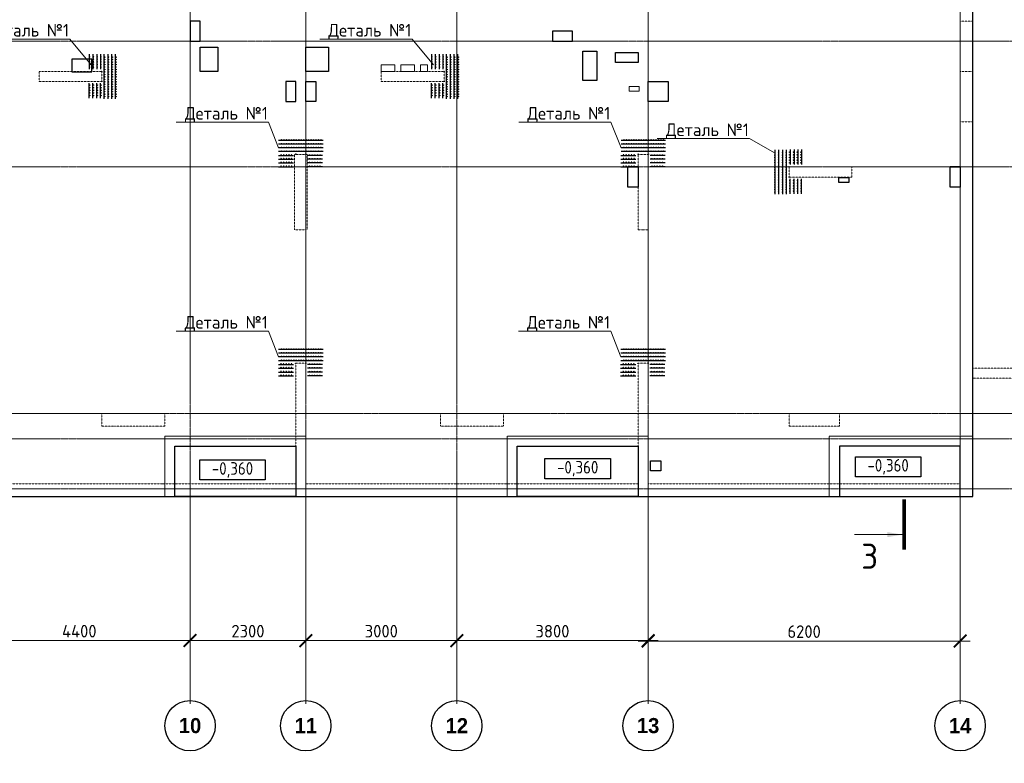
# Model space of a CAD drawing. Header units: millimetres. Extents: x 448962 to 1592680, y -326645 to -197113.
# Tile 385 of 398: x 930655 to 950216, y -277523 to -262745. Entities that reach past the tile are written whole.
import ezdxf
from ezdxf import colors
from ezdxf.entities.mleader import LeaderData, LeaderLine
from ezdxf.math import Vec2, Vec3

# ---------------------------------------------------------------- set-up
doc = ezdxf.new("R2010")
doc.units = ezdxf.units.MM
for name, pattern in [('01 Штриховая _4 мм_', [6, 3.5, -2.5]), ('______5', [1100, 800, -100, 100, -100]), ('HIDDEN2', [4.7625, 3.175, -1.5875]), ('осевая', [50.8, 31.75, -6.35, 6.35, -6.35])]:
    doc.linetypes.add(name, pattern=pattern)
for name, color, linetype, lineweight in [('ВК__отв в полу 1-2 эт', 6, 'Continuous', 25), ('Оси', 40, '______5', 18), ('осн.сетка', 4, 'Continuous', 60), ('Перекрытие ж_бетон', 1, 'Continuous', 30), ('подоснова', 151, 'Continuous', 5), ('размер', 1, 'Continuous', 25), ('РАЗМЕРЫ', 1, 'Continuous', 9), ('СТЕНЫ', 3, 'Continuous', 30), ('Текст_ общее', 7, 'Continuous', 25), ('Узлы', 7, 'Continuous', 0)]:
    doc.layers.add(name, color=color, linetype=linetype, lineweight=lineweight)
doc.styles.add('Century Gothic', font='GOTHIC.TTF')
doc.styles.add('GOST Common_1', font='GOST_Common.ttf', dxfattribs={"width": 0.9, "height": 250})
doc.styles.add('GOST-2.304_Type-B', font='GOST_Common.ttf')
doc.styles.add('ГОСТ', font='GOST_Common.ttf')
doc.dimstyles.new('СПДС', dxfattribs={"dimscale": 100, "dimtxt": 2.5, "dimasz": 2.5, "dimexe": 1.25, "dimexo": 0, "dimtad": 1, "dimdec": 0, "dimtxsty": 'GOST-2.304_Type-B', "dimblk": 'ARCHTICK', "dimcen": 2.5, "dimdle": 2, "dimadec": 0, "dimazin": 2, "dimtfac": 0.75, "dimtdec": 0, "dimtmove": 1, "dimatfit": 3, "dimfxl": 1, "dimtolj": 1, "dimarcsym": 1})

# ---------------------------------------------------------------- blocks, each defined once
blk = doc.blocks.new('NSY101')
at = {"color": 0, "linetype": 'ByBlock', "lineweight": -2}
blk.add_circle((0, 0), 50, dxfattribs=at)
blk = doc.blocks.new('_ArchTick')
at = {"color": 0, "linetype": 'ByBlock', "const_width": 0.15}
blk.add_lwpolyline([(-0.5, -0.5), (0.5, 0.5)], dxfattribs=at)
blk = doc.blocks.new('*D1020')
at = {"layer": 'DEFPOINTS', "color": 0, "transparency": 16777216}
for p in [(554742, -230030), (554742, -230213), (550342, -230310)]:
    blk.add_point(p, dxfattribs=at)
at = {"layer": 'РАЗМЕРЫ', "color": 0, "lineweight": -2, "transparency": 16777216}
for p, q in [((550142, -230030), (554942, -230030)), ((550342, -230310), (550342, -229905)), ((554742, -230213), (554742, -229905))]:
    blk.add_line(p, q, dxfattribs=at)
at = {"layer": 'РАЗМЕРЫ', "color": 0, "lineweight": -2, "transparency": 16777216, "xscale": 250, "yscale": 250, "zscale": 250, "rotation": 180}
blk.add_blockref('_ArchTick', (550342, -230030), dxfattribs=at)
at = {"layer": 'РАЗМЕРЫ', "color": 0, "lineweight": -2, "transparency": 16777216, "xscale": 250, "yscale": 250, "zscale": 250}
blk.add_blockref('_ArchTick', (554742, -230030), dxfattribs=at)
at = {"layer": 'РАЗМЕРЫ', "color": 0, "transparency": 16777216, "insert": (552542, -229843), "char_height": 250, "attachment_point": 5, "style": 'GOST-2.304_Type-B'}
blk.add_mtext('\\A1;4400', dxfattribs=at)
blk = doc.blocks.new('*D1021')
at = {"layer": 'DEFPOINTS', "color": 0, "transparency": 16777216}
for p in [(557042, -230030), (554742, -230213), (557042, -230266)]:
    blk.add_point(p, dxfattribs=at)
at = {"layer": 'РАЗМЕРЫ', "color": 0, "lineweight": -2, "transparency": 16777216}
for p, q in [((554542, -230030), (557242, -230030)), ((554742, -230213), (554742, -229905)), ((557042, -230266), (557042, -229905))]:
    blk.add_line(p, q, dxfattribs=at)
at = {"layer": 'РАЗМЕРЫ', "color": 0, "lineweight": -2, "transparency": 16777216, "xscale": 250, "yscale": 250, "zscale": 250, "rotation": 180}
blk.add_blockref('_ArchTick', (554742, -230030), dxfattribs=at)
at = {"layer": 'РАЗМЕРЫ', "color": 0, "lineweight": -2, "transparency": 16777216, "xscale": 250, "yscale": 250, "zscale": 250}
blk.add_blockref('_ArchTick', (557042, -230030), dxfattribs=at)
at = {"layer": 'РАЗМЕРЫ', "color": 0, "transparency": 16777216, "insert": (555892, -229843), "char_height": 250, "attachment_point": 5, "style": 'GOST-2.304_Type-B'}
blk.add_mtext('\\A1;2300', dxfattribs=at)
blk = doc.blocks.new('*D1022')
at = {"layer": 'DEFPOINTS', "color": 0, "transparency": 16777216}
for p in [(560042, -230031), (557042, -230266), (560042, -230283)]:
    blk.add_point(p, dxfattribs=at)
at = {"layer": 'РАЗМЕРЫ', "color": 0, "lineweight": -2, "transparency": 16777216}
for p, q in [((556842, -230031), (560242, -230031)), ((557042, -230266), (557042, -229906)), ((560042, -230283), (560042, -229906))]:
    blk.add_line(p, q, dxfattribs=at)
at = {"layer": 'РАЗМЕРЫ', "color": 0, "lineweight": -2, "transparency": 16777216, "xscale": 250, "yscale": 250, "zscale": 250, "rotation": 180}
blk.add_blockref('_ArchTick', (557042, -230031), dxfattribs=at)
at = {"layer": 'РАЗМЕРЫ', "color": 0, "lineweight": -2, "transparency": 16777216, "xscale": 250, "yscale": 250, "zscale": 250}
blk.add_blockref('_ArchTick', (560042, -230031), dxfattribs=at)
at = {"layer": 'РАЗМЕРЫ', "color": 0, "transparency": 16777216, "insert": (558542, -229843), "char_height": 250, "attachment_point": 5, "style": 'GOST-2.304_Type-B'}
blk.add_mtext('\\A1;3000', dxfattribs=at)
blk = doc.blocks.new('*D1023')
at = {"layer": 'DEFPOINTS', "color": 0, "transparency": 16777216}
for p in [(563842, -230031), (560042, -230283), (563842, -230489)]:
    blk.add_point(p, dxfattribs=at)
at = {"layer": 'РАЗМЕРЫ', "color": 0, "lineweight": -2, "transparency": 16777216}
for p, q in [((559842, -230031), (564042, -230031)), ((560042, -230283), (560042, -229906)), ((563842, -230489), (563842, -229906))]:
    blk.add_line(p, q, dxfattribs=at)
at = {"layer": 'РАЗМЕРЫ', "color": 0, "lineweight": -2, "transparency": 16777216, "xscale": 250, "yscale": 250, "zscale": 250, "rotation": 180}
blk.add_blockref('_ArchTick', (560042, -230031), dxfattribs=at)
at = {"layer": 'РАЗМЕРЫ', "color": 0, "lineweight": -2, "transparency": 16777216, "xscale": 250, "yscale": 250, "zscale": 250}
blk.add_blockref('_ArchTick', (563842, -230031), dxfattribs=at)
at = {"layer": 'РАЗМЕРЫ', "color": 0, "transparency": 16777216, "insert": (561942, -229844), "char_height": 250, "attachment_point": 5, "style": 'GOST-2.304_Type-B'}
blk.add_mtext('\\A1;3800', dxfattribs=at)
blk = doc.blocks.new('*D1008')
at = {"layer": 'DEFPOINTS', "color": 0, "transparency": 16777216}
for p in [(570042, -230040), (570042, -230268), (563842, -230489)]:
    blk.add_point(p, dxfattribs=at)
at = {"layer": 'РАЗМЕРЫ', "color": 0, "lineweight": -2, "transparency": 16777216}
for p, q in [((563842, -230489), (563842, -229915)), ((570042, -230268), (570042, -229915)), ((563642, -230040), (570242, -230040))]:
    blk.add_line(p, q, dxfattribs=at)
at = {"layer": 'РАЗМЕРЫ', "color": 0, "lineweight": -2, "transparency": 16777216, "xscale": 250, "yscale": 250, "zscale": 250, "rotation": 180}
blk.add_blockref('_ArchTick', (563842, -230040), dxfattribs=at)
at = {"layer": 'РАЗМЕРЫ', "color": 0, "lineweight": -2, "transparency": 16777216, "xscale": 250, "yscale": 250, "zscale": 250}
blk.add_blockref('_ArchTick', (570042, -230040), dxfattribs=at)
at = {"layer": 'РАЗМЕРЫ', "color": 0, "transparency": 16777216, "insert": (566942, -229852), "char_height": 250, "attachment_point": 5, "style": 'GOST-2.304_Type-B'}
blk.add_mtext('\\A1;6200', dxfattribs=at)
blk = doc.blocks.new('стены  тп')
at = {"layer": 'СТЕНЫ', "color": 251, "linetype": '01 Штриховая _4 мм_', "lineweight": 0, "true_color": 0x636466}
for p, q in [((589512, -329226, 3100), (589762, -329226, 3100)), ((589512, -329226, 3100), (589512, -329626, 3100)), ((589762, -330226, 3100), (589762, -329226, 3100)), ((589512, -329626, 3100), (589512, -329746, 3100)), ((589512, -329746, 3100), (589512, -330226, 3100)), ((572462, -330226, 3100), (571212, -330226, 3100)), ((571212, -330226, 3100), (571212, -330426, 3100)), ((572462, -330426, 3100), (572462, -330226, 3100)), ((579262, -330226, 3100), (578012, -330226, 3100)), ((578012, -330226, 3100), (578012, -330426, 3100)), ((579262, -330426, 3100), (579262, -330226, 3100)), ((589762, -330226, 3100), (589512, -330226, 3100)), ((571212, -330426, 3100), (572462, -330426, 3100)), ((578012, -330426, 3100), (579262, -330426, 3100)), ((589512, -331226, 3100), (589512, -338426, 3100)), ((589512, -331226, 3100), (589762, -331226, 3100)), ((589762, -336626, 3100), (589762, -331226, 3100)), ((576537, -331876, 3100), (576287, -331876, 3100)), ((576287, -331876, 3100), (576287, -331876, 3100)), ((576287, -331876, 3100), (576287, -331996, 3100)), ((576537, -331996, 3100), (576537, -331876, 3100)), ((583112, -331876, 3100), (583112, -331996, 3100)), ((583192, -331876, 3100), (583112, -331876, 3100)), ((583312, -331876, 3100), (583192, -331876, 3100)), ((583312, -333376, 3100), (583312, -331876, 3100)), ((576287, -331996, 3100), (576287, -333376, 3100)), ((576537, -333376, 3100), (576537, -331996, 3100)), ((583112, -331996, 3100), (583112, -333376, 3100)), ((587362, -332126, 3100), (586112, -332126, 3100)), ((586112, -332126, 3100), (586112, -332326, 3100)), ((587362, -332326, 3100), (587362, -332126, 3100)), ((586112, -332326, 3100), (587362, -332326, 3100)), ((576287, -333376, 3100), (576512, -333376, 3100)), ((576512, -333376, 3100), (576537, -333376, 3100)), ((583112, -333376, 3100), (583192, -333376, 3100)), ((583192, -333376, 3100), (583312, -333376, 3100)), ((583312, -333376, 3100), (583312, -333376, 3100)), ((576512, -336026, 3100), (576312, -336026, 3100)), ((576312, -336026, 3100), (576312, -336146, 3100)), ((576512, -336146, 3100), (576512, -336026, 3100)), ((583192, -336026, 3100), (583112, -336026, 3100)), ((583112, -336026, 3100), (583112, -336146, 3100)), ((583312, -336026, 3100), (583192, -336026, 3100)), ((583312, -338426, 3100), (583312, -336026, 3100)), ((576312, -336146, 3100), (576312, -338426, 3100)), ((576512, -338426, 3100), (576512, -336146, 3100)), ((583112, -336146, 3100), (583112, -338426, 3100)), ((591292, -336126, 3100), (589762, -336126, 3100)), ((589762, -336326, 3100), (591492, -336326, 3100)), ((589762, -338676, 3100), (589762, -336626, 3100)), ((572713, -337026, 3100), (572463, -337026, 3100)), ((572463, -337026, 3100), (572463, -337276, 3100)), ((572833, -337026, 3100), (572713, -337026, 3100)), ((573713, -337026, 3100), (572833, -337026, 3100)), ((573713, -337276, 3100), (573713, -337026, 3100)), ((579312, -337026, 3100), (579187, -337026, 3100)), ((579187, -337026, 3100), (579187, -337276, 3100)), ((580192, -337026, 3100), (579312, -337026, 3100)), ((580312, -337026, 3100), (580192, -337026, 3100)), ((580437, -337026, 3100), (580312, -337026, 3100)), ((580437, -337276, 3100), (580437, -337026, 3100)), ((587112, -337026, 3100), (586112, -337026, 3100)), ((586112, -337026, 3100), (586112, -337276, 3100)), ((587112, -337276, 3100), (587112, -337026, 3100)), ((572463, -337276, 3100), (572713, -337276, 3100)), ((572713, -337276, 3100), (573543, -337276, 3100)), ((573543, -337276, 3100), (573663, -337276, 3100)), ((573663, -337276, 3100), (573713, -337276, 3100)), ((579187, -337276, 3100), (579312, -337276, 3100)), ((579312, -337276, 3100), (580192, -337276, 3100)), ((580192, -337276, 3100), (580312, -337276, 3100)), ((580312, -337276, 3100), (580437, -337276, 3100)), ((586112, -337276, 3100), (587112, -337276, 3100)), ((573542, -338426, 3100), (569812, -338426, 3100)), ((573662, -338426, 3100), (573542, -338426, 3100)), ((576312, -338426, 3100), (573662, -338426, 3100)), ((578212, -338426, 3100), (576512, -338426, 3100)), ((578332, -338426, 3100), (578212, -338426, 3100)), ((580192, -338426, 3100), (578332, -338426, 3100)), ((580312, -338426, 3100), (580192, -338426, 3100)), ((583112, -338426, 3100), (580312, -338426, 3100)), ((587602, -338426, 3100), (583312, -338426, 3100)), ((587852, -338426, 3100), (587602, -338426, 3100)), ((589512, -338426, 3100), (587852, -338426, 3100)), ((564162, -338676, 3100), (589512, -338676, 3100)), ((589512, -338676, 3100), (589762, -338676, 3100))]:
    blk.add_line(p, q, dxfattribs=at)
blk = doc.blocks.new('кр1')
at = {"layer": 'осн.сетка', "color": 3, "lineweight": 25, "ltscale": 100}
blk.add_lwpolyline([(706362, 64836), (707628, 64836)], dxfattribs=at)
at = {"layer": 'размер', "lineweight": 25, "ltscale": 2}
for centre in [(706424, 64825), (706494, 64825), (706564, 64825), (706634, 64825), (706704, 64825), (706774, 64825), (706844, 64825), (706914, 64825), (706984, 64825), (707054, 64825), (707124, 64825), (707194, 64825), (707264, 64825), (707334, 64825), (707404, 64825), (707474, 64825), (707544, 64825)]:
    blk.add_circle(centre, 9, dxfattribs=at)
blk = doc.blocks.new('КР3')
at = {"layer": 'осн.сетка', "color": 3, "lineweight": 25, "ltscale": 100}
blk.add_lwpolyline([(201777, 10163), (202177, 10163)], dxfattribs=at)
at = {"layer": 'размер', "lineweight": 25, "ltscale": 2}
for centre in [(201847, 10152), (201917, 10152), (201987, 10152), (202057, 10152), (202127, 10152)]:
    blk.add_circle(centre, 9, dxfattribs=at)
blk = doc.blocks.new('деталь1')
at = {"layer": 'РАЗМЕРЫ', "color": 0, "xscale": 2.8, "yscale": 2.8, "zscale": 2.8, "rotation": 270}
for p in [(87255, 2000604), (87555, 2000604), (87855, 2000604), (88155, 2000604)]:
    blk.add_blockref('кр1', p, dxfattribs=at)
at = {"layer": 'РАЗМЕРЫ', "color": 1, "yscale": 3, "zscale": 3, "rotation": 270}
for p, xscale in [((239506, 628081), 3), ((239806, 628081), 3), ((240106, 628081), 3), ((240406, 628081), 3), ((239506, -586096), -3), ((239806, -586096), -3), ((240106, -586096), -3), ((240406, -586096), -3)]:
    blk.add_blockref('КР3', p, dxfattribs=dict(at, xscale=xscale))
blk = doc.blocks.new('деталь 1')
at = {"layer": 'DEFPOINTS', "color": 1}
for centre, radius in [((264219, 22163), 17.2), ((264219, 21363), 15.3)]:
    blk.add_circle(centre, radius, dxfattribs=at)
at = {"layer": 'РАЗМЕРЫ', "color": 1}
blk.add_blockref('деталь1', (-5676, 745), dxfattribs=at)
blk = doc.blocks.new('_None')
blk = doc.blocks.new('отверстия новые')
at = {"layer": 'ВК__отв в полу 1-2 эт', "color": 5, "lineweight": 30}
for points in [[(707094, -404140), (706894, -404140), (706894, -404540), (707094, -404540)], [(707094, -404140), (706894, -404140), (706894, -404540), (707094, -404540)], [(714094, -404340), (714094, -404540), (714494, -404540), (714494, -404340)], [(714094, -404340), (714094, -404540), (714494, -404540), (714494, -404340)], [(707094, -404660), (707444, -404660), (707444, -405140), (707094, -405140)], [(707094, -404660), (707444, -404660), (707444, -405140), (707094, -405140)], [(709194, -404660), (709644, -404660), (709644, -405140), (709194, -405140)], [(709194, -404660), (709644, -404660), (709644, -405140), (709194, -405140)], [(714974, -404740), (714974, -405320), (714694, -405320), (714694, -404740)], [(714974, -404740), (714974, -405320), (714694, -405320), (714694, -404740)], [(708794, -405740), (708994, -405740), (708994, -405340), (708794, -405340)], [(708794, -405740), (708994, -405740), (708994, -405340), (708794, -405340)], [(709394, -405740), (709194, -405740), (709194, -405340), (709394, -405340)], [(709394, -405740), (709194, -405740), (709194, -405340), (709394, -405340)], [(716394, -405340), (716394, -405740), (715994, -405740), (715994, -405340)], [(716394, -405340), (716394, -405740), (715994, -405740), (715994, -405340)]]:
    blk.add_lwpolyline(points, close=True, dxfattribs=at)
at = {"layer": 'ВК__отв в полу 1-2 эт', "color": 5, "lineweight": 30, "ltscale": 100}
for points in [[(715794, -407040), (715794, -407440), (715594, -407440), (715594, -407040)], [(715794, -407040), (715794, -407040), (715594, -407040), (715594, -407040)], [(715794, -407040), (715794, -407440), (715594, -407440), (715594, -407040)], [(715794, -407040), (715794, -407040), (715594, -407040), (715594, -407040)], [(722194, -407040), (722194, -407440), (721994, -407440), (721994, -407040)], [(722194, -407040), (722194, -407040), (721994, -407040), (721994, -407040)], [(722194, -407040), (722194, -407440), (721994, -407440), (721994, -407040)], [(722194, -407040), (722194, -407040), (721994, -407040), (721994, -407040)], [(716244, -412879), (716244, -413079), (716044, -413079), (716044, -412879)], [(716244, -412879), (716244, -413079), (716044, -413079), (716044, -412879)]]:
    blk.add_lwpolyline(points, close=True, dxfattribs=at)
blk = doc.blocks.new('отвестия ов')
at = {"color": 3, "lineweight": 30}
for points in [[(4391835, -1454879), (4391385, -1454879), (4391385, -1454679), (4391835, -1454679)], [(4391385, -1454679), (4391835, -1454679), (4391835, -1454879), (4391385, -1454879)], [(4380984, -1455063), (4380984, -1454813), (4380584, -1454813), (4380584, -1455063)], [(4380984, -1454813), (4380584, -1454813), (4380584, -1455063), (4380984, -1455063)], [(4395823, -1457163), (4396023, -1457163), (4396023, -1457263), (4395823, -1457263)], [(4396023, -1457163), (4396023, -1457263), (4395823, -1457263), (4395823, -1457163)]]:
    blk.add_lwpolyline(points, close=True, dxfattribs=at)
blk = doc.blocks.new('отвертия фон')
at = {"color": 4, "lineweight": 0}
blk.add_lwpolyline([(43437, 58447), (43635, 58447), (43634, 58350), (43436, 58350)], close=True, dxfattribs=at)
at = {"layer": 'Перекрытие ж_бетон', "color": 2, "lineweight": 0, "elevation": 520}
for points in [[(38511, 58875), (38781, 58875), (38781, 58745), (38511, 58745)], [(38901, 58875), (39171, 58875), (39171, 58745), (38901, 58745)], [(39291, 58875), (39431, 58875), (39431, 58745), (39291, 58745)]]:
    blk.add_lwpolyline(points, close=True, dxfattribs=at)
at = {"layer": 'РАЗМЕРЫ', "lineweight": 0}
blk.add_lwpolyline([(47800, 56635), (47600, 56635), (47600, 56535), (47800, 56535)], close=True, dxfattribs=at)
blk.add_blockref('отверстия новые', (-672182, 463885), dxfattribs=at)
at = {"layer": 'РАЗМЕРЫ', "color": 7, "lineweight": 0}
blk.add_blockref('отвестия ов', (-4348223, 1513799), dxfattribs=at)
blk = doc.blocks.new('оси плит')
at = {"layer": 'Оси', "color": 16, "linetype": 'осевая', "lineweight": 0, "transparency": 33554687}
for p, q in [((554742.3, -202894.1), (554742.3, -231285.8)), ((557042.3, -202894.1), (557042.3, -231285.8)), ((560042.3, -202894.1), (560042.3, -231285.8)), ((563842.3, -202894.1), (563842.3, -231285.8)), ((570041.9, -202894.1), (570042.3, -231285.8)), ((519570.9, -218117.4), (573160.2, -218117.4)), ((519570.9, -220617.4), (573160.2, -220617.4)), ((520148.3, -225517.4), (572494.8, -225517.4)), ((519570.9, -226017.4), (573160.2, -226017.4)), ((519570.9, -227017.4), (573160.2, -227017.4))]:
    blk.add_line(p, q, dxfattribs=at)
at = {"layer": 'Оси', "color": 16, "linetype": 'Continuous', "lineweight": 25, "transparency": 33554687, "xscale": 9.999999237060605, "yscale": 9.999999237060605, "zscale": 9.999999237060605}
for p in [(554741.7, -231721.6), (557041.7, -231721.6), (560041.7, -231721.6), (563841.7, -231721.6), (570041.7, -231721.6)]:
    blk.add_blockref('NSY101', p, dxfattribs=at)
at = {"layer": 'Оси', "color": 16, "linetype": 'Continuous', "lineweight": 25, "transparency": 33554687, "char_height": 300, "width": 620, "attachment_point": 5, "style": 'Century Gothic'}
for s, insert in [('\\A1;{\\fCentury Gothic|i0|b1;\\H300.000000;\\W1.000000;\\C16;10}\\P', (554741.7, -231721.6)), ('\\A1;{\\fCentury Gothic|i0|b1;\\H300.000000;\\W1.000000;\\C16;11}\\P', (557041.7, -231721.6)), ('\\A1;{\\fCentury Gothic|i0|b1;\\H300.000000;\\W1.000000;\\C16;12}\\P', (560041.7, -231721.6)), ('\\A1;{\\fCentury Gothic|i0|b1;\\H300.000000;\\W1.000000;\\C16;13}\\P', (563841.7, -231721.6)), ('\\A1;{\\fCentury Gothic|i0|b1;\\H300.000000;\\W1.000000;\\C16;14}\\P', (570041.7, -231721.6))]:
    blk.add_mtext(s, dxfattribs=dict(at, insert=insert))
at = {"layer": 'РАЗМЕРЫ', "color": 1}
for base, p1, p2, picture, middle in [((554742.3, -230030.4), (550342.3, -230309.5), (554742.3, -230212.9), '*D1020', (552542.3, -229842.9)), ((557042.3, -230030.4), (554742.3, -230212.9), (557042.3, -230265.8), '*D1021', (555892.3, -229842.9)), ((560042.3, -230030.9), (557042.3, -230265.8), (560042.3, -230282.7), '*D1022', (558542.3, -229843.4)), ((563842.3, -230031), (560042.3, -230282.7), (563842.3, -230488.8), '*D1023', (561942.3, -229843.5)), ((570042.3, -230039.6), (563842.3, -230488.8), (570042.3, -230267.7), '*D1008', (566942.3, -229852.1))]:
    dim = blk.add_linear_dim(base=base, p1=p1, p2=p2, dimstyle='СПДС', dxfattribs=at)
    dim.commit()
    dim.dimension.update_dxf_attribs({"geometry": picture, "text_midpoint": middle})

msp = doc.modelspace()

# ---------------------------------------------------------------- linework, layer by layer
at = {"layer": 'Перекрытие ж_бетон', "color": 252, "linetype": 'HIDDEN2', "lineweight": 0, "true_color": 0x939598}
for points in [[(933539.1, -272221.3), (933539.1, -271021.3), (936339.1, -271021.3), (936339.1, -272221.3)], [(940339.1, -272221.3), (940339.1, -271021.3), (943139.1, -271021.3), (943139.1, -272221.3)], [(949589.1, -272221.3), (949589.1, -271021.3), (946739.1, -271021.3), (946739.1, -272221.3)]]:
    msp.add_lwpolyline(points, dxfattribs=at)
at = {"layer": 'Перекрытие ж_бетон'}
for points in [[(933739.1, -271221.3), (936139.1, -271221.3), (936139.1, -272221.3), (933739.1, -272221.3)], [(940539.1, -271221.3), (942939.1, -271221.3), (942939.1, -272221.3), (940539.1, -272221.3)], [(949339.1, -271221.3), (946939.1, -271221.3), (946939.1, -272221.3), (949339.1, -272221.3)]]:
    msp.add_lwpolyline(points, close=True, dxfattribs=at)
at = {"layer": 'Текст_ общее', "lineweight": 30}
for points in [[(934232.5, -271492.1), (935532.5, -271492.1), (935532.5, -271892.1), (934232.5, -271892.1)], [(941090.3, -271468.3), (942390.3, -271468.3), (942390.3, -271868.3), (941090.3, -271868.3)], [(947257.7, -271429.7), (948557.7, -271429.7), (948557.7, -271829.7), (947257.7, -271829.7)]]:
    msp.add_lwpolyline(points, close=True, dxfattribs=at)
at = {"layer": 'Узлы', "color": 1, "linetype": 'Continuous', "lineweight": 0}
msp.add_line((948191.3, -272978.4, 3100), (947241.3, -272978.4, 3100), dxfattribs=at)
at = {"layer": 'Узлы', "color": 1, "linetype": 'Continuous', "lineweight": 0, "const_width": 70, "elevation": 3100}
msp.add_lwpolyline([(948226.3, -273278.4), (948226.3, -272278.4)], dxfattribs=at)
at = {"layer": 'Узлы', "color": 1, "linetype": 'Continuous', "lineweight": 0}
msp.add_solid([(948191.3, -272978.4, 3100), (947890.8, -273028.7, 3100), (947890.8, -272928.2, 3100)], dxfattribs=at)

# ---------------------------------------------------------------- block references
at = {"layer": 'РАЗМЕРЫ'}
for name, p in [('оси плит', (379297, -45053.9)), ('стены  тп', (359826.9, 66454.4, -3100))]:
    msp.add_blockref(name, p, dxfattribs=at)
at = {"layer": 'РАЗМЕРЫ', "color": 1, "yscale": 0.25, "zscale": 0.25}
for p, xscale, rotation in [((998340, -258432.3), 0.25, 180), ((1005140.6, -258432.3), 0.25, 180), ((930799.9, -199362.4), 0.25, 270), ((937603.5, -199362.4), 0.25, 270), ((879884.2, -260330.7), -0.25, 180), ((930798.5, -203516.7), 0.25, 270), ((937598.5, -203516.7), 0.25, 270)]:
    msp.add_blockref('деталь 1', p, dxfattribs=dict(at, xscale=xscale, rotation=rotation))

# ---------------------------------------------------------------- texts
at = {"insert": (676311.7, -270795.5), "char_height": 300, "width": 18500, "attachment_point": 1, "style": 'ГОСТ'}
msp.add_mtext('\\pi-900,l900,t900;{\\C7;1.^IАрмирование монолитной плиты  состоит из основного армирования ∅10 А500С с шагом  200х200мм  в нижней зоне, основного армирования ∅10 А500С с шагом  200х200мм  в  верхней зоне и дополнительного армирования, указанного на схемах армирования.\\P2.^IАрмирование плиты предусмотрено отдельными  стержнями заводской длины по осям Х и Y. При недостатке заводской длины стержней для армирования плиты, стыки стержней осуществлять внахлестку без  сварки. Стыки арматуры внахлестку должны располагаться вразбежку (через шаг). См. деталь стыковки арматуры.\\P3.^IВерхнюю и нижнюю арматуру вязать вязальной проволокой через пересечение.  Стержни основной и дополнительной арматуры укладывать в соответствии с сечениями .\\P4.^IПо периметру плиты и у отверстий  у концов основной арматуры устанавливать П-образные элементы Ск1.\\P5.^I Для фиксации в проектном положении стержней верхней сетки устанавливать фиксаторы Ф1 с шагом 600х600мм.\\P6.^IДиаметр оправки стержня при d<20мм - 5d, при d≥20мм - 8d\\P7.^IКаркасы поперечного армирования устанавливаются до начала устройство верхней сетки армирования.}', dxfattribs=at)
at = {"layer": 'Узлы', "color": 1, "linetype": 'Continuous', "lineweight": 0, "insert": (947541.3, -273408.4, 3100), "char_height": 500, "attachment_point": 5, "style": 'GOST-2.304_Type-B'}
msp.add_mtext_dynamic_manual_height_columns('3', width=723.88, gutter_width=25, heights=[0], dxfattribs=at)

# ---------------------------------------------------------------- leaders
at = {"layer": 'подоснова', "color": 2, "ltscale": 0.3}
ml = msp.add_multileader_mtext('Standard', dxfattribs=at)
ml.set_content('Деталь №1', color=2, style='GOST-2.304_Type-B')
ml.set_leader_properties(color=256, linetype='ByLayer', lineweight=15)
ml.set_arrow_properties(name='NONE')
ml.build(insert=Vec2(0, 0))
ml.multileader.update_dxf_attribs({"text_left_attachment_type": 6, "text_right_attachment_type": 6, "dogleg_length": 0.1, "arrow_head_size": 18})
ctx = ml.context
ctx.base_point, ctx.char_height, ctx.arrow_head_size, ctx.landing_gap_size, ctx.plane_origin = Vec3(929972.3, -263129.4), 250, 18, 20, Vec3(926963.7, -252588.8)
ctx.left_attachment, ctx.right_attachment, ctx.text_align_type = 6, 6, 1
notes = []
notes.append((ctx, [(1, (1, 1, 0), (931648, -263129.4), (-1, 0), 0.1, [(0, [(932076.6, -263642)], 0, [])])]))
ctx.mtext.insert, ctx.mtext.alignment, ctx.mtext.flow_direction = Vec3(930810.1, -262829.4), 2, 5
ml = msp.add_multileader_mtext('Standard', dxfattribs=at)
ml.set_content('Деталь №1', color=2, style='GOST-2.304_Type-B')
ml.set_leader_properties(color=256, linetype='ByLayer', lineweight=15)
ml.set_arrow_properties(name='NONE')
ml.build(insert=Vec2(0, 0))
ml.multileader.update_dxf_attribs({"text_left_attachment_type": 6, "text_right_attachment_type": 6, "dogleg_length": 0.1, "arrow_head_size": 18})
ctx = ml.context
ctx.base_point, ctx.char_height, ctx.arrow_head_size, ctx.landing_gap_size, ctx.plane_origin = Vec3(936772.9, -263129.4), 250, 18, 20, Vec3(933764.4, -252588.8)
ctx.left_attachment, ctx.right_attachment, ctx.text_align_type = 6, 6, 1
notes.append((ctx, [(1, (1, 1, 0), (938448.6, -263129.4), (-1, 0), 0.1, [(0, [(938877.3, -263642)], 0, [])])]))
ctx.mtext.insert, ctx.mtext.alignment, ctx.mtext.flow_direction = Vec3(937610.7, -262829.4), 2, 5
ml = msp.add_multileader_mtext('Standard', dxfattribs=at)
ml.set_content('Деталь №1', color=2, style='GOST-2.304_Type-B')
ml.set_leader_properties(color=256, linetype='ByLayer', lineweight=15)
ml.set_arrow_properties(name='NONE')
ml.build(insert=Vec2(0, 0))
ml.multileader.update_dxf_attribs({"text_left_attachment_type": 6, "text_right_attachment_type": 6, "dogleg_length": 0.1, "arrow_head_size": 18})
ctx = ml.context
ctx.base_point, ctx.char_height, ctx.arrow_head_size, ctx.landing_gap_size, ctx.plane_origin = Vec3(933922.7, -264779.4), 250, 18, 20, Vec3(930914.1, -254238.8)
ctx.left_attachment, ctx.right_attachment, ctx.text_align_type = 6, 6, 1
notes.append((ctx, [(1, (1, 1, 0), (935598.4, -264779.4), (-1, 0), 0.1, [(0, [(935797.4, -265292)], 0, [])])]))
ctx.mtext.insert, ctx.mtext.alignment, ctx.mtext.flow_direction = Vec3(934760.5, -264479.4), 2, 5
ml = msp.add_multileader_mtext('Standard', dxfattribs=at)
ml.set_content('Деталь №1', color=2, style='GOST-2.304_Type-B')
ml.set_leader_properties(color=256, linetype='ByLayer', lineweight=15)
ml.set_arrow_properties(name='NONE')
ml.build(insert=Vec2(0, 0))
ml.multileader.update_dxf_attribs({"text_left_attachment_type": 6, "text_right_attachment_type": 6, "dogleg_length": 0.1, "arrow_head_size": 18})
ctx = ml.context
ctx.base_point, ctx.char_height, ctx.arrow_head_size, ctx.landing_gap_size, ctx.plane_origin = Vec3(940726.3, -264779.4), 250, 18, 20, Vec3(937717.8, -254238.8)
ctx.left_attachment, ctx.right_attachment, ctx.text_align_type = 6, 6, 1
notes.append((ctx, [(1, (1, 1, 0), (942402, -264779.4), (-1, 0), 0.1, [(0, [(942601.1, -265292)], 0, [])])]))
ctx.mtext.insert, ctx.mtext.alignment, ctx.mtext.flow_direction = Vec3(941564.1, -264479.4), 2, 5
ml = msp.add_multileader_mtext('Standard', dxfattribs=at)
ml.set_content('Деталь №1', color=2, style='GOST-2.304_Type-B')
ml.set_leader_properties(color=256, linetype='ByLayer', lineweight=15)
ml.set_arrow_properties(name='NONE')
ml.build(insert=Vec2(0, 0))
ml.multileader.update_dxf_attribs({"text_left_attachment_type": 6, "text_right_attachment_type": 6, "dogleg_length": 0.1, "arrow_head_size": 18})
ctx = ml.context
ctx.base_point, ctx.char_height, ctx.arrow_head_size, ctx.landing_gap_size, ctx.plane_origin = Vec3(943478.4, -265107.3), 250, 18, 20, Vec3(940469.9, -254566.7)
ctx.left_attachment, ctx.right_attachment, ctx.text_align_type = 6, 6, 1
notes.append((ctx, [(1, (1, 1, 0), (945154.1, -265107.3), (-1, 0), 0.1, [(0, [(945649.7, -265387.5)], 0, [])])]))
ctx.mtext.insert, ctx.mtext.alignment, ctx.mtext.flow_direction = Vec3(944316.2, -264807.3), 2, 5
ml = msp.add_multileader_mtext('Standard', dxfattribs=at)
ml.set_content('Деталь №1', color=2, style='GOST-2.304_Type-B')
ml.set_leader_properties(color=256, linetype='ByLayer', lineweight=15)
ml.set_arrow_properties(name='NONE')
ml.build(insert=Vec2(0, 0))
ml.multileader.update_dxf_attribs({"text_left_attachment_type": 6, "text_right_attachment_type": 6, "dogleg_length": 0.1, "arrow_head_size": 18})
ctx = ml.context
ctx.base_point, ctx.char_height, ctx.arrow_head_size, ctx.landing_gap_size, ctx.plane_origin = Vec3(933921.3, -268933.7), 250, 18, 20, Vec3(930912.8, -258393.1)
ctx.left_attachment, ctx.right_attachment, ctx.text_align_type = 6, 6, 1
notes.append((ctx, [(1, (1, 1, 0), (935597, -268933.7), (-1, 0), 0.1, [(0, [(935796.1, -269446.3)], 0, [])])]))
ctx.mtext.insert, ctx.mtext.alignment, ctx.mtext.flow_direction = Vec3(934759.1, -268633.7), 2, 5
ml = msp.add_multileader_mtext('Standard', dxfattribs=at)
ml.set_content('Деталь №1', color=2, style='GOST-2.304_Type-B')
ml.set_leader_properties(color=256, linetype='ByLayer', lineweight=15)
ml.set_arrow_properties(name='NONE')
ml.build(insert=Vec2(0, 0))
ml.multileader.update_dxf_attribs({"text_left_attachment_type": 6, "text_right_attachment_type": 6, "dogleg_length": 0.1, "arrow_head_size": 18})
ctx = ml.context
ctx.base_point, ctx.char_height, ctx.arrow_head_size, ctx.landing_gap_size, ctx.plane_origin = Vec3(940721.3, -268933.7), 250, 18, 20, Vec3(937712.8, -258393.1)
ctx.left_attachment, ctx.right_attachment, ctx.text_align_type = 6, 6, 1
notes.append((ctx, [(1, (1, 1, 0), (942397, -268933.7), (-1, 0), 0.1, [(0, [(942596.1, -269446.3)], 0, [])])]))
ctx.mtext.insert, ctx.mtext.alignment, ctx.mtext.flow_direction = Vec3(941559.1, -268633.7), 2, 5
for ctx, leaders in notes:
    for number, flags, end, landing, length, lines in leaders:
        leader = LeaderData()
        leader.index, (leader.has_last_leader_line, leader.has_dogleg_vector, leader.attachment_direction) = number, flags
        leader.last_leader_point, leader.dogleg_vector, leader.dogleg_length = Vec3(end), Vec3(landing), length
        for number, points, colour, breaks in lines:
            line = LeaderLine()
            line.index, line.vertices, line.color, line.breaks = number, Vec3.list(points), colors.encode_raw_color(colour), breaks
            leader.lines.append(line)
        ctx.leaders.append(leader)

# ---------------------------------------------------------------- next in the draw order: texts
at = {"layer": 'Текст_ общее', "char_height": 250, "width": 1056.523, "attachment_point": 5, "style": 'GOST Common_1', "bg_fill": 3, "box_fill_scale": 1, "bg_fill_color": 256, "bg_fill_transparency": 0}
for insert in [(947907.7, -271629.7), (934882.5, -271692.1), (941740.3, -271668.3)]:
    msp.add_mtext('-0,360', dxfattribs=dict(at, insert=insert))

# ---------------------------------------------------------------- next in the draw order: linework, layer by layer
at = {"layer": 'Перекрытие ж_бетон'}
msp.add_lwpolyline([(902189.1, -272221.3), (902189.1, -272221.3), (949589.1, -272221.3), (949589.1, -249921.3), (902189.1, -249921.3), (902189.1, -272221.3)], dxfattribs=at)

# ---------------------------------------------------------------- next in the draw order: block references
msp.add_blockref('отвертия фон', (899327.5, -322516.4))

# ---------------------------------------------------------------- next in the draw order: texts
at = {"char_height": 300, "width": 18500, "attachment_point": 1, "style": 'ГОСТ'}
for insert in [(771704.5, -266206.3), (867423.7, -266737.8)]:
    msp.add_mtext('\\pi-900,l900,t900;{\\C7;1.^IАрмирование монолитной плиты  состоит из основного армирования ∅10 А500С с шагом  200х200мм  в нижней зоне, основного армирования ∅10 А500С с шагом  200х200мм  в  верхней зоне и дополнительного армирования, указанного на схемах армирования.\\P2.^IАрмирование плиты предусмотрено отдельными  стержнями заводской длины по осям Х и Y. При недостатке заводской длины стержней для армирования плиты, стыки стержней осуществлять внахлестку без  сварки. Стыки арматуры внахлестку должны располагаться вразбежку (через шаг). См. деталь стыковки арматуры.\\P3.^IВерхнюю и нижнюю арматуру вязать вязальной проволокой через пересечение.  Стержни основной и дополнительной арматуры укладывать в соответствии с сечениями .\\P4.^IПо периметру плиты и у отверстий  у концов основной арматуры устанавливать П-образные элементы Ск1.\\P5.^IПозиции со знаком "*" укладываются с шагом 100 мм\\P6.^I Для фиксации в проектном положении стержней верхней сетки устанавливать фиксаторы Ф1 с шагом 600х600мм.\\P7.^IДиаметр оправки стержня при d<20мм - 5d, при d≥20мм - 8d\\P8.^IКаркасы поперечного армирования устанавливаются до начала устройство верхней сетки армирования.\\P9.^IВ местах расположения отверстий осуществить прерывания основной и дополнительной сеток арматуры. Отверстия обрамляются двумя стержнями арматуры d 12. см. узел обрамления отверстий.\\P10.^IОбрамление отверстий выполнить в соотвии с узлом, расход стали на обрамление учтен на листе 3.\\P11.^IПроемы размерами до 300х300 допускается выполнять по месту методом алмазного бурения.\\P12.^IДополнительная арматура, попавшая в зону понижения плиты перекрытия должна быть  выполнена в соотвествии с узлом, стержни  допнительной арматуры загнуть по месту под углом 30 градусов.}', dxfattribs=dict(at, insert=insert))

doc.saveas('drawing.dxf')
